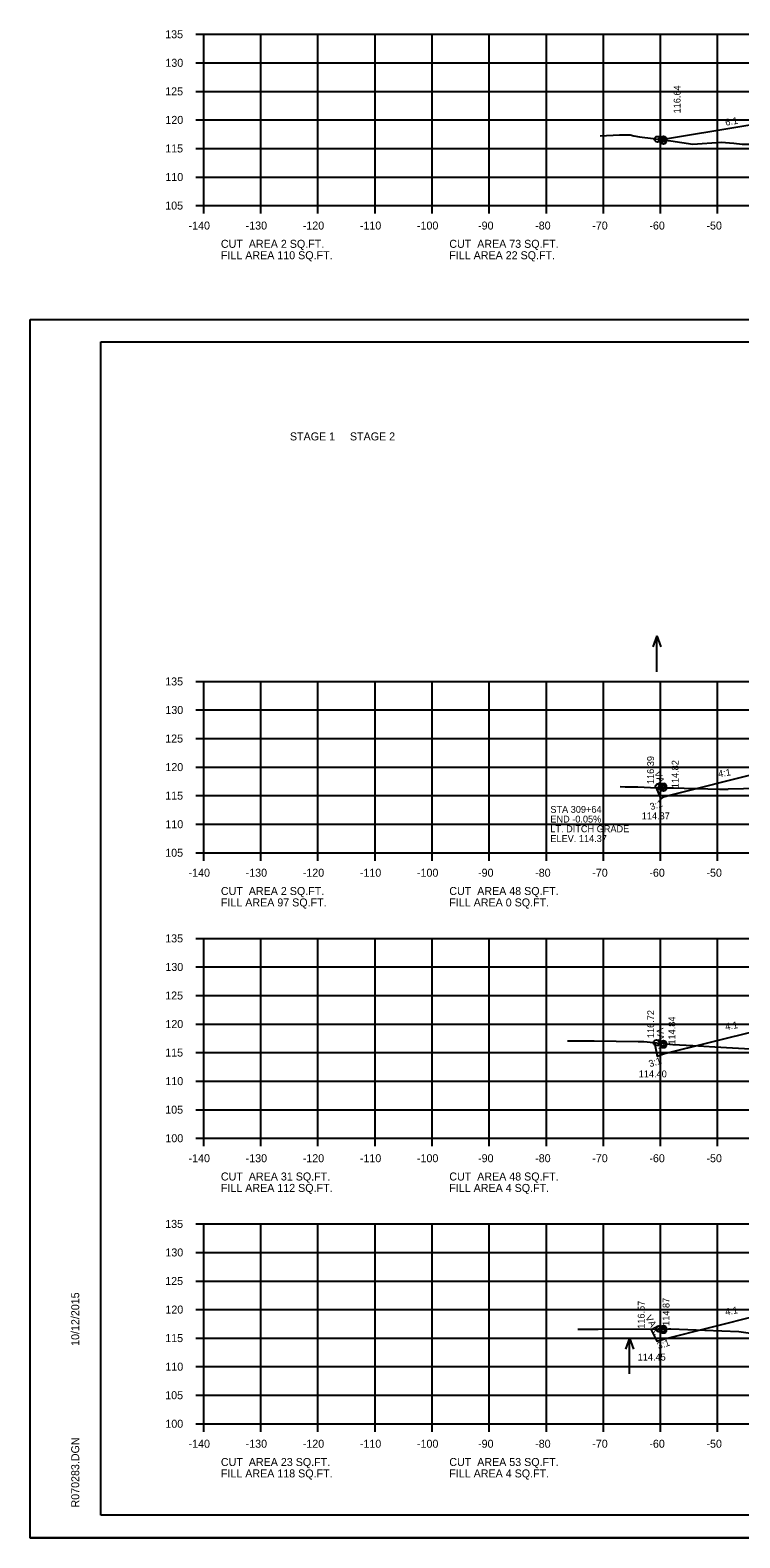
# Model space of a CAD drawing. Extents: x 1175611 to 1176402, y -433344 to -416213.
# Drawn here: x 1175610.6 to 1175734.9, y -416489.8 to -416225.8 of the extents above; entities that cross this region are included whole.
import ezdxf

# ---------------------------------------------------------------- set-up
doc = ezdxf.new("R2010")
doc.units = 0
for name, color, linetype in [('Default', 7, 'Continuous'), ('R_Axis', 7, 'Continuous'), ('R_Axis Annot', 7, 'Continuous'), ('R_Border', 7, 'Continuous'), ('R_Exist Surface', 7, 'Continuous'), ('R_Fin Surface', 7, 'Continuous'), ('R_Grid', 7, 'Continuous'), ('R_No Plot', 7, 'Continuous'), ('R_Water Annot', 7, 'Continuous'), ('R_Xsect Elev', 7, 'Continuous'), ('R_Xsect Slope', 7, 'Continuous')]:
    doc.layers.add(name, color=color, linetype=linetype)

msp = doc.modelspace()

# ---------------------------------------------------------------- linework, layer by layer
at = {"layer": 'Default'}
msp.add_line((1175721.03, -416360.45), (1175721.47, -416360.04), dxfattribs=at)
at = {"layer": 'R_Axis'}
for p, q in [((1175639.57, -416339.85), (1175640.97, -416339.85)), ((1175640.97, -416369.85), (1175640.97, -416339.85)), ((1175639.57, -416344.85), (1175640.97, -416344.85)), ((1175639.57, -416349.85), (1175640.97, -416349.85)), ((1175639.57, -416354.85), (1175640.97, -416354.85)), ((1175639.57, -416359.85), (1175640.97, -416359.85)), ((1175639.57, -416364.85), (1175640.97, -416364.85)), ((1175639.57, -416369.85), (1175640.97, -416369.85)), ((1175640.97, -416369.85), (1175920.97, -416369.85)), ((1175640.97, -416371.25), (1175640.97, -416369.85)), ((1175650.97, -416371.25), (1175650.97, -416369.85)), ((1175660.97, -416371.25), (1175660.97, -416369.85)), ((1175670.97, -416371.25), (1175670.97, -416369.85)), ((1175680.97, -416371.25), (1175680.97, -416369.85)), ((1175690.97, -416371.25), (1175690.97, -416369.85)), ((1175700.97, -416371.25), (1175700.97, -416369.85)), ((1175710.97, -416371.25), (1175710.97, -416369.85)), ((1175720.97, -416371.25), (1175720.97, -416369.85)), ((1175730.97, -416371.25), (1175730.97, -416369.85)), ((1175639.57, -416384.85), (1175640.97, -416384.85)), ((1175640.97, -416419.85), (1175640.97, -416384.85)), ((1175639.57, -416389.85), (1175640.97, -416389.85)), ((1175639.57, -416394.85), (1175640.97, -416394.85)), ((1175639.57, -416399.85), (1175640.97, -416399.85)), ((1175639.57, -416404.85), (1175640.97, -416404.85)), ((1175639.57, -416409.85), (1175640.97, -416409.85)), ((1175639.57, -416414.85), (1175640.97, -416414.85)), ((1175639.57, -416419.85), (1175640.97, -416419.85)), ((1175640.97, -416419.85), (1175920.97, -416419.85)), ((1175640.97, -416421.25), (1175640.97, -416419.85)), ((1175650.97, -416421.25), (1175650.97, -416419.85)), ((1175660.97, -416421.25), (1175660.97, -416419.85)), ((1175670.97, -416421.25), (1175670.97, -416419.85)), ((1175680.97, -416421.25), (1175680.97, -416419.85)), ((1175690.97, -416421.25), (1175690.97, -416419.85)), ((1175700.97, -416421.25), (1175700.97, -416419.85)), ((1175710.97, -416421.25), (1175710.97, -416419.85)), ((1175720.97, -416421.25), (1175720.97, -416419.85)), ((1175730.97, -416421.25), (1175730.97, -416419.85)), ((1175639.57, -416434.85), (1175640.97, -416434.85)), ((1175640.97, -416469.85), (1175640.97, -416434.85)), ((1175639.57, -416439.85), (1175640.97, -416439.85)), ((1175639.57, -416444.85), (1175640.97, -416444.85)), ((1175639.57, -416449.85), (1175640.97, -416449.85)), ((1175639.57, -416454.85), (1175640.97, -416454.85)), ((1175639.57, -416459.85), (1175640.97, -416459.85)), ((1175639.57, -416464.85), (1175640.97, -416464.85)), ((1175639.57, -416469.85), (1175640.97, -416469.85)), ((1175640.97, -416469.85), (1175920.97, -416469.85)), ((1175640.97, -416471.25), (1175640.97, -416469.85)), ((1175650.97, -416471.25), (1175650.97, -416469.85)), ((1175660.97, -416471.25), (1175660.97, -416469.85)), ((1175670.97, -416471.25), (1175670.97, -416469.85)), ((1175680.97, -416471.25), (1175680.97, -416469.85)), ((1175690.97, -416471.25), (1175690.97, -416469.85)), ((1175700.97, -416471.25), (1175700.97, -416469.85)), ((1175710.97, -416471.25), (1175710.97, -416469.85)), ((1175720.97, -416471.25), (1175720.97, -416469.85)), ((1175730.97, -416471.25), (1175730.97, -416469.85))]:
    msp.add_line(p, q, dxfattribs=at)
at = {"layer": 'R_Border'}
for p, q in [((1175622.97, -416280.39), (1175939.15, -416280.39)), ((1175622.97, -416485.85), (1175622.97, -416280.39)), ((1175622.97, -416485.85), (1175622.97, -416485.85)), ((1175939.15, -416485.85), (1175622.97, -416485.85))]:
    msp.add_line(p, q, dxfattribs=at)
at = {"layer": 'R_Exist Surface'}
for points in [[(1175713.91, -416358.25), (1175714.79, -416358.31), (1175717.01, -416358.28), (1175720.31, -416358.47), (1175721.43, -416358.42), (1175722.19, -416358.46), (1175723.04, -416358.49), (1175731.32, -416358.71), (1175732.02, -416358.71), (1175732.79, -416358.71)], [(1175704.7, -416402.77), (1175709.33, -416402.78), (1175717.07, -416402.9), (1175717.62, -416402.91), (1175718.03, -416402.92), (1175723.11, -416403.41), (1175726.63, -416403.59), (1175730.45, -416403.83), (1175744.93, -416404.68)], [(1175706.51, -416453.27), (1175707.29, -416453.27), (1175710.02, -416453.28), (1175722.38, -416453.22), (1175722.55, -416453.22), (1175722.77, -416453.23), (1175734.65, -416453.72), (1175742.17, -416454.72)]]:
    msp.add_lwpolyline(points, dxfattribs=at)
at = {"layer": 'R_Fin Surface'}
for points in [[(1175720.23, -416358.47), (1175721.03, -416360.45), (1175721.47, -416360.04), (1175722.59, -416359.76), (1175738.2, -416355.86), (1175743.12, -416354.63), (1175743.47, -416354.54), (1175749.07, -416354.31), (1175749.47, -416354.3), (1175749.61, -416354.3), (1175751.47, -416354.26), (1175779.01, -416353.71), (1175780.97, -416353.67), (1175808.51, -416354.22), (1175810.47, -416354.26), (1175810.61, -416354.26), (1175812.47, -416354.3), (1175818.07, -416354.52), (1175818.47, -416354.54), (1175819.02, -416354.63), (1175826.75, -416355.92), (1175827.66, -416356.07), (1175840.47, -416358.2), (1175844.42, -416359.52)], [(1175719.89, -416403.12), (1175720.37, -416405.45), (1175721.47, -416405.08), (1175738.2, -416400.9), (1175743.47, -416399.58), (1175749.47, -416399.34), (1175751.47, -416399.3), (1175780.97, -416398.71), (1175810.47, -416399.3), (1175812.47, -416399.34), (1175818.47, -416399.58), (1175826.75, -416400.96), (1175840.47, -416403.25), (1175848.33, -416405.87)], [(1175719.28, -416453.28), (1175720.33, -416455.4), (1175721.47, -416455.01), (1175738.2, -416450.83), (1175743.47, -416449.51), (1175749.47, -416449.27), (1175751.47, -416449.23), (1175780.97, -416448.64), (1175810.47, -416449.23), (1175812.47, -416449.27), (1175818.47, -416449.51), (1175826.75, -416450.89), (1175840.47, -416453.18), (1175844.42, -416454.5)]]:
    msp.add_lwpolyline(points, dxfattribs=at)
at = {"layer": 'R_Grid'}
for p, q in [((1175640.97, -416339.85), (1175920.97, -416339.85)), ((1175640.97, -416369.85), (1175640.97, -416339.85)), ((1175640.97, -416339.85), (1175920.97, -416339.85)), ((1175640.97, -416369.85), (1175640.97, -416339.85)), ((1175650.97, -416369.85), (1175650.97, -416339.85)), ((1175650.97, -416369.85), (1175650.97, -416339.85)), ((1175660.97, -416369.85), (1175660.97, -416339.85)), ((1175660.97, -416369.85), (1175660.97, -416339.85)), ((1175670.97, -416369.85), (1175670.97, -416339.85)), ((1175670.97, -416369.85), (1175670.97, -416339.85)), ((1175680.97, -416369.85), (1175680.97, -416339.85)), ((1175680.97, -416369.85), (1175680.97, -416339.85)), ((1175690.97, -416369.85), (1175690.97, -416339.85)), ((1175690.97, -416369.85), (1175690.97, -416339.85)), ((1175700.97, -416369.85), (1175700.97, -416339.85)), ((1175700.97, -416369.85), (1175700.97, -416339.85)), ((1175710.97, -416369.85), (1175710.97, -416339.85)), ((1175710.97, -416369.85), (1175710.97, -416339.85)), ((1175720.97, -416369.85), (1175720.97, -416339.85)), ((1175720.97, -416369.85), (1175720.97, -416339.85)), ((1175730.97, -416369.85), (1175730.97, -416339.85)), ((1175730.97, -416369.85), (1175730.97, -416339.85)), ((1175640.97, -416344.85), (1175920.97, -416344.85)), ((1175640.97, -416344.85), (1175920.97, -416344.85)), ((1175640.97, -416349.85), (1175920.97, -416349.85)), ((1175640.97, -416349.85), (1175920.97, -416349.85)), ((1175640.97, -416354.85), (1175920.97, -416354.85)), ((1175640.97, -416354.85), (1175920.97, -416354.85)), ((1175640.97, -416359.85), (1175920.97, -416359.85)), ((1175640.97, -416359.85), (1175920.97, -416359.85)), ((1175640.97, -416364.85), (1175920.97, -416364.85)), ((1175640.97, -416364.85), (1175920.97, -416364.85)), ((1175640.97, -416369.85), (1175920.97, -416369.85)), ((1175640.97, -416369.85), (1175920.97, -416369.85)), ((1175640.97, -416384.85), (1175920.97, -416384.85)), ((1175640.97, -416419.85), (1175640.97, -416384.85)), ((1175650.97, -416419.85), (1175650.97, -416384.85)), ((1175660.97, -416419.85), (1175660.97, -416384.85)), ((1175670.97, -416419.85), (1175670.97, -416384.85)), ((1175680.97, -416419.85), (1175680.97, -416384.85)), ((1175690.97, -416419.85), (1175690.97, -416384.85)), ((1175700.97, -416419.85), (1175700.97, -416384.85)), ((1175710.97, -416419.85), (1175710.97, -416384.85)), ((1175720.97, -416419.85), (1175720.97, -416384.85)), ((1175730.97, -416419.85), (1175730.97, -416384.85)), ((1175640.97, -416389.85), (1175920.97, -416389.85)), ((1175640.97, -416394.85), (1175920.97, -416394.85)), ((1175640.97, -416399.85), (1175920.97, -416399.85)), ((1175640.97, -416404.85), (1175920.97, -416404.85)), ((1175640.97, -416409.85), (1175920.97, -416409.85)), ((1175640.97, -416414.85), (1175920.97, -416414.85)), ((1175640.97, -416419.85), (1175920.97, -416419.85)), ((1175640.97, -416434.85), (1175920.97, -416434.85)), ((1175640.97, -416469.85), (1175640.97, -416434.85)), ((1175650.97, -416469.85), (1175650.97, -416434.85)), ((1175660.97, -416469.85), (1175660.97, -416434.85)), ((1175670.97, -416469.85), (1175670.97, -416434.85)), ((1175680.97, -416469.85), (1175680.97, -416434.85)), ((1175690.97, -416469.85), (1175690.97, -416434.85)), ((1175700.97, -416469.85), (1175700.97, -416434.85)), ((1175710.97, -416469.85), (1175710.97, -416434.85)), ((1175720.97, -416469.85), (1175720.97, -416434.85)), ((1175730.97, -416469.85), (1175730.97, -416434.85)), ((1175640.97, -416439.85), (1175920.97, -416439.85)), ((1175640.97, -416444.85), (1175920.97, -416444.85)), ((1175640.97, -416449.85), (1175920.97, -416449.85)), ((1175640.97, -416454.85), (1175920.97, -416454.85)), ((1175640.97, -416459.85), (1175920.97, -416459.85)), ((1175640.97, -416464.85), (1175920.97, -416464.85)), ((1175640.97, -416469.85), (1175920.97, -416469.85))]:
    msp.add_line(p, q, dxfattribs=at)
at = {"layer": 'R_No Plot'}
for p, q in [((1175639.57, -416226.51), (1175640.97, -416226.51)), ((1175640.97, -416226.51), (1175920.97, -416226.51)), ((1175640.97, -416256.51), (1175640.97, -416226.51)), ((1175640.97, -416226.51), (1175920.97, -416226.51)), ((1175640.97, -416256.51), (1175640.97, -416226.51)), ((1175640.97, -416226.51), (1175920.97, -416226.51)), ((1175640.97, -416256.51), (1175640.97, -416226.51)), ((1175640.97, -416226.51), (1175920.97, -416226.51)), ((1175640.97, -416256.51), (1175640.97, -416226.51)), ((1175640.97, -416226.51), (1175920.97, -416226.51)), ((1175640.97, -416256.51), (1175640.97, -416226.51)), ((1175640.97, -416256.51), (1175640.97, -416226.51)), ((1175650.97, -416256.51), (1175650.97, -416226.51)), ((1175650.97, -416256.51), (1175650.97, -416226.51)), ((1175650.97, -416256.51), (1175650.97, -416226.51)), ((1175650.97, -416256.51), (1175650.97, -416226.51)), ((1175650.97, -416256.51), (1175650.97, -416226.51)), ((1175660.97, -416256.51), (1175660.97, -416226.51)), ((1175660.97, -416256.51), (1175660.97, -416226.51)), ((1175660.97, -416256.51), (1175660.97, -416226.51)), ((1175660.97, -416256.51), (1175660.97, -416226.51)), ((1175660.97, -416256.51), (1175660.97, -416226.51)), ((1175670.97, -416256.51), (1175670.97, -416226.51)), ((1175670.97, -416256.51), (1175670.97, -416226.51)), ((1175670.97, -416256.51), (1175670.97, -416226.51)), ((1175670.97, -416256.51), (1175670.97, -416226.51)), ((1175670.97, -416256.51), (1175670.97, -416226.51)), ((1175680.97, -416256.51), (1175680.97, -416226.51)), ((1175680.97, -416256.51), (1175680.97, -416226.51)), ((1175680.97, -416256.51), (1175680.97, -416226.51)), ((1175680.97, -416256.51), (1175680.97, -416226.51)), ((1175680.97, -416256.51), (1175680.97, -416226.51)), ((1175690.97, -416256.51), (1175690.97, -416226.51)), ((1175690.97, -416256.51), (1175690.97, -416226.51)), ((1175690.97, -416256.51), (1175690.97, -416226.51)), ((1175690.97, -416256.51), (1175690.97, -416226.51)), ((1175690.97, -416256.51), (1175690.97, -416226.51)), ((1175700.97, -416256.51), (1175700.97, -416226.51)), ((1175700.97, -416256.51), (1175700.97, -416226.51)), ((1175700.97, -416256.51), (1175700.97, -416226.51)), ((1175700.97, -416256.51), (1175700.97, -416226.51)), ((1175700.97, -416256.51), (1175700.97, -416226.51)), ((1175710.97, -416256.51), (1175710.97, -416226.51)), ((1175710.97, -416256.51), (1175710.97, -416226.51)), ((1175710.97, -416256.51), (1175710.97, -416226.51)), ((1175710.97, -416256.51), (1175710.97, -416226.51)), ((1175710.97, -416256.51), (1175710.97, -416226.51)), ((1175720.97, -416256.51), (1175720.97, -416226.51)), ((1175720.97, -416256.51), (1175720.97, -416226.51)), ((1175720.97, -416256.51), (1175720.97, -416226.51)), ((1175720.97, -416256.51), (1175720.97, -416226.51)), ((1175720.97, -416256.51), (1175720.97, -416226.51)), ((1175730.97, -416256.51), (1175730.97, -416226.51)), ((1175730.97, -416256.51), (1175730.97, -416226.51)), ((1175730.97, -416256.51), (1175730.97, -416226.51)), ((1175730.97, -416256.51), (1175730.97, -416226.51)), ((1175730.97, -416256.51), (1175730.97, -416226.51)), ((1175639.57, -416231.51), (1175640.97, -416231.51)), ((1175640.97, -416231.51), (1175920.97, -416231.51)), ((1175640.97, -416231.51), (1175920.97, -416231.51)), ((1175640.97, -416231.51), (1175920.97, -416231.51)), ((1175640.97, -416231.51), (1175920.97, -416231.51)), ((1175640.97, -416231.51), (1175920.97, -416231.51)), ((1175639.57, -416236.51), (1175640.97, -416236.51)), ((1175640.97, -416236.51), (1175920.97, -416236.51)), ((1175640.97, -416236.51), (1175920.97, -416236.51)), ((1175640.97, -416236.51), (1175920.97, -416236.51)), ((1175640.97, -416236.51), (1175920.97, -416236.51)), ((1175640.97, -416236.51), (1175920.97, -416236.51)), ((1175639.57, -416241.51), (1175640.97, -416241.51)), ((1175640.97, -416241.51), (1175920.97, -416241.51)), ((1175640.97, -416241.51), (1175920.97, -416241.51)), ((1175640.97, -416241.51), (1175920.97, -416241.51)), ((1175640.97, -416241.51), (1175920.97, -416241.51)), ((1175640.97, -416241.51), (1175920.97, -416241.51)), ((1175639.57, -416246.51), (1175640.97, -416246.51)), ((1175640.97, -416246.51), (1175920.97, -416246.51)), ((1175640.97, -416246.51), (1175920.97, -416246.51)), ((1175640.97, -416246.51), (1175920.97, -416246.51)), ((1175640.97, -416246.51), (1175920.97, -416246.51)), ((1175640.97, -416246.51), (1175920.97, -416246.51)), ((1175639.57, -416251.51), (1175640.97, -416251.51)), ((1175640.97, -416251.51), (1175920.97, -416251.51)), ((1175640.97, -416251.51), (1175920.97, -416251.51)), ((1175640.97, -416251.51), (1175920.97, -416251.51)), ((1175640.97, -416251.51), (1175920.97, -416251.51)), ((1175640.97, -416251.51), (1175920.97, -416251.51)), ((1175639.57, -416256.51), (1175640.97, -416256.51)), ((1175640.97, -416256.51), (1175920.97, -416256.51)), ((1175640.97, -416256.51), (1175920.97, -416256.51)), ((1175640.97, -416256.51), (1175920.97, -416256.51)), ((1175640.97, -416256.51), (1175920.97, -416256.51)), ((1175640.97, -416256.51), (1175920.97, -416256.51)), ((1175640.97, -416256.51), (1175920.97, -416256.51)), ((1175640.97, -416257.91), (1175640.97, -416256.51)), ((1175650.97, -416257.91), (1175650.97, -416256.51)), ((1175660.97, -416257.91), (1175660.97, -416256.51)), ((1175670.97, -416257.91), (1175670.97, -416256.51)), ((1175680.97, -416257.91), (1175680.97, -416256.51)), ((1175690.97, -416257.91), (1175690.97, -416256.51)), ((1175700.97, -416257.91), (1175700.97, -416256.51)), ((1175710.97, -416257.91), (1175710.97, -416256.51)), ((1175720.97, -416257.91), (1175720.97, -416256.51)), ((1175730.97, -416257.91), (1175730.97, -416256.51)), ((1175610.57, -416276.49), (1175943.91, -416276.49)), ((1175761.72, -416358.13), (1175732.79, -416358.71)), ((1175610.57, -416489.83), (1175943.91, -416489.83))]:
    msp.add_line(p, q, dxfattribs=at)
for points in [[(1175721.14, -416244.97), (1175721.47, -416244.87), (1175735.2, -416242.58), (1175743.47, -416241.2), (1175749.47, -416240.96), (1175751.47, -416240.92), (1175780.97, -416240.33), (1175789.07, -416240.33), (1175810.47, -416240.92), (1175812.47, -416240.96), (1175818.47, -416241.2), (1175826.75, -416242.58), (1175840.47, -416244.87), (1175851.09, -416248.4)], [(1175710.39, -416244.32), (1175713.78, -416244.15), (1175715.64, -416244.11), (1175716.31, -416244.27), (1175717.26, -416244.46), (1175719.69, -416244.77), (1175722.76, -416245.2), (1175726.61, -416245.74), (1175731.57, -416245.42), (1175733.82, -416245.58), (1175735.29, -416245.73), (1175736.49, -416245.75), (1175738.07, -416245.78)]]:
    msp.add_lwpolyline(points, dxfattribs=at)
msp.add_lwpolyline([(1175610.57, -416276.49), (1175943.91, -416276.49), (1175943.91, -416489.83), (1175610.57, -416489.83)], close=True, dxfattribs=at)
for centre in [(1175720.42, -416244.89), (1175721.14, -416244.97), (1175721.14, -416244.97), (1175721.47, -416244.87), (1175721.47, -416245.24), (1175720.59, -416358.27), (1175721.14, -416358.31), (1175721.14, -416358.31), (1175721.47, -416358.2), (1175721.47, -416358.56), (1175720.25, -416403.13), (1175721.46, -416403.25), (1175721.46, -416403.25), (1175721.46, -416403.25), (1175721.47, -416403.25), (1175721.47, -416403.54), (1175720.65, -416453.23), (1175721.34, -416453.23), (1175721.34, -416453.23), (1175721.47, -416453.18), (1175721.47, -416453.5)]:
    msp.add_circle(centre, 0.5, dxfattribs=at)
at = {"layer": 'R_Water Annot'}
for p, q in [((1175720.34, -416331.87), (1175719.64, -416333.79)), ((1175720.34, -416338.15), (1175720.34, -416331.87)), ((1175720.34, -416331.87), (1175721.04, -416333.79)), ((1175715.52, -416454.85), (1175714.82, -416456.77)), ((1175715.52, -416461.13), (1175715.52, -416454.85)), ((1175715.52, -416454.85), (1175716.22, -416456.77))]:
    msp.add_line(p, q, dxfattribs=at)

# ---------------------------------------------------------------- texts
at = {"layer": 'Default'}
for s, p in [('STAGE 1     STAGE 2', (1175656.06, -416297.64)), ('CUT  AREA 2 SQ.FT.', (1175643.97, -416377.25)), ('FILL AREA 97 SQ.FT.', (1175643.97, -416379.25)), ('CUT  AREA 48 SQ.FT.', (1175683.97, -416377.25)), ('FILL AREA 0 SQ.FT.', (1175683.97, -416379.25)), ('CUT  AREA 31 SQ.FT.', (1175643.97, -416427.25)), ('FILL AREA 112 SQ.FT.', (1175643.97, -416429.25)), ('CUT  AREA 48 SQ.FT.', (1175683.97, -416427.25)), ('FILL AREA 4 SQ.FT.', (1175683.97, -416429.25)), ('CUT  AREA 23 SQ.FT.', (1175643.97, -416477.25)), ('FILL AREA 118 SQ.FT.', (1175643.97, -416479.25)), ('CUT  AREA 53 SQ.FT.', (1175683.97, -416477.25)), ('FILL AREA 4 SQ.FT.', (1175683.97, -416479.25))]:
    msp.add_text(s, height=1.4, dxfattribs=at).set_placement(p)
at = {"layer": 'R_Axis Annot'}
for s, p in [('135', (1175634.22, -416340.55)), ('130', (1175634.25, -416345.55)), ('125', (1175634.22, -416350.55)), ('120', (1175634.25, -416355.55)), ('115', (1175634.22, -416360.55)), ('110', (1175634.25, -416365.55)), ('105', (1175634.22, -416370.55)), ('-140', (1175638.31, -416374.05)), ('-130', (1175648.31, -416374.05)), ('-120', (1175658.31, -416374.05)), ('-110', (1175668.31, -416374.05)), ('-100', (1175678.31, -416374.05)), ('-90', (1175689.01, -416374.05)), ('-80', (1175699.01, -416374.05)), ('-70', (1175709.01, -416374.05)), ('-60', (1175719.01, -416374.05)), ('-50', (1175729.01, -416374.05)), ('135', (1175634.22, -416385.55)), ('130', (1175634.25, -416390.55)), ('125', (1175634.22, -416395.55)), ('120', (1175634.25, -416400.55)), ('115', (1175634.22, -416405.55)), ('110', (1175634.25, -416410.55)), ('105', (1175634.22, -416415.55)), ('100', (1175634.25, -416420.55)), ('-140', (1175638.31, -416424.05)), ('-130', (1175648.31, -416424.05)), ('-120', (1175658.31, -416424.05)), ('-110', (1175668.31, -416424.05)), ('-100', (1175678.31, -416424.05)), ('-90', (1175689.01, -416424.05)), ('-80', (1175699.01, -416424.05)), ('-70', (1175709.01, -416424.05)), ('-60', (1175719.01, -416424.05)), ('-50', (1175729.01, -416424.05)), ('135', (1175634.22, -416435.55)), ('130', (1175634.25, -416440.55)), ('125', (1175634.22, -416445.55)), ('120', (1175634.25, -416450.55)), ('115', (1175634.22, -416455.55)), ('110', (1175634.25, -416460.55)), ('105', (1175634.22, -416465.55)), ('100', (1175634.25, -416470.55)), ('-140', (1175638.31, -416474.05)), ('-130', (1175648.31, -416474.05)), ('-120', (1175658.31, -416474.05)), ('-110', (1175668.31, -416474.05)), ('-100', (1175678.31, -416474.05)), ('-90', (1175689.01, -416474.05)), ('-80', (1175699.01, -416474.05)), ('-70', (1175709.01, -416474.05)), ('-60', (1175719.01, -416474.05)), ('-50', (1175729.01, -416474.05))]:
    msp.add_text(s, height=1.4, dxfattribs=at).set_placement(p)
at = {"layer": 'R_Border'}
for s, p in [('10/12/2015', (1175619.16, -416456.21)), ('R070283.DGN', (1175619.16, -416484.52))]:
    msp.add_text(s, height=1.4, rotation=90, dxfattribs=at).set_placement(p)
at = {"layer": 'R_No Plot'}
for s, p in [('135', (1175634.22, -416227.21)), ('130', (1175634.25, -416232.21)), ('125', (1175634.22, -416237.21)), ('120', (1175634.25, -416242.21)), ('115', (1175634.22, -416247.21)), ('110', (1175634.25, -416252.21)), ('105', (1175634.22, -416257.21)), ('-140', (1175638.31, -416260.71)), ('-130', (1175648.31, -416260.71)), ('-120', (1175658.31, -416260.71)), ('-110', (1175668.31, -416260.71)), ('-100', (1175678.31, -416260.71)), ('-90', (1175689.01, -416260.71)), ('-80', (1175699.01, -416260.71)), ('-70', (1175709.01, -416260.71)), ('-60', (1175719.01, -416260.71)), ('-50', (1175729.01, -416260.71)), ('CUT  AREA 2 SQ.FT.', (1175643.97, -416263.91)), ('FILL AREA 110 SQ.FT.', (1175643.97, -416265.91)), ('CUT  AREA 73 SQ.FT.', (1175683.97, -416263.91)), ('FILL AREA 22 SQ.FT.', (1175683.97, -416265.91))]:
    msp.add_text(s, height=1.4, dxfattribs=at).set_placement(p)
for s, rotation, p in [('116.64', 90, (1175724.47, -416240.37)), ('6:1', 9.4623, (1175732.39, -416242.54))]:
    msp.add_text(s, height=1.2, rotation=rotation, dxfattribs=at).set_placement(p)
at = {"layer": 'R_Water Annot'}
for s, p in [('STA 309+64', (1175701.67, -416362.86)), ('END -0.05%', (1175701.67, -416364.56)), ('LT. DITCH GRADE', (1175701.67, -416366.26)), ('ELEV. 114.37', (1175701.67, -416367.96))]:
    msp.add_text(s, height=1.2, dxfattribs=at).set_placement(p)
at = {"layer": 'R_Xsect Elev'}
for s, p in [('116.39', (1175719.82, -416357.82)), ('114.82', (1175724.13, -416358.54)), ('116.72', (1175719.85, -416402.31)), ('114.84', (1175723.55, -416403.45)), ('116.57', (1175718.18, -416453.22)), ('114.87', (1175722.53, -416452.71))]:
    msp.add_text(s, height=1.2, rotation=90, dxfattribs=at).set_placement(p)
for s, p in [('114.37', (1175717.68, -416363.99)), ('114.40', (1175717.15, -416409.18)), ('114.45', (1175716.97, -416458.78))]:
    msp.add_text(s, height=1.2, dxfattribs=at).set_placement(p)
at = {"layer": 'R_Xsect Slope'}
for s, rotation, p in [('VAR.', 288.5219, (1175719.88, -416355.75)), ('4:1', 9.4623, (1175731.16, -416356.64)), ('3:1', 18.4349, (1175719.33, -416362.41)), ('VAR.', 274.9994, (1175720.25, -416400.59)), ('4:1', 9.4623, (1175732.39, -416400.92)), ('3:1', 18.4349, (1175719.13, -416407.43)), ('4:1', 9.4623, (1175732.39, -416450.85)), ('VAR.', 298.7028, (1175718.25, -416451.21)), ('3:1', 18.4349, (1175720.6, -416456.83))]:
    msp.add_text(s, height=1.2, rotation=rotation, dxfattribs=at).set_placement(p)

doc.saveas('drawing.dxf')
